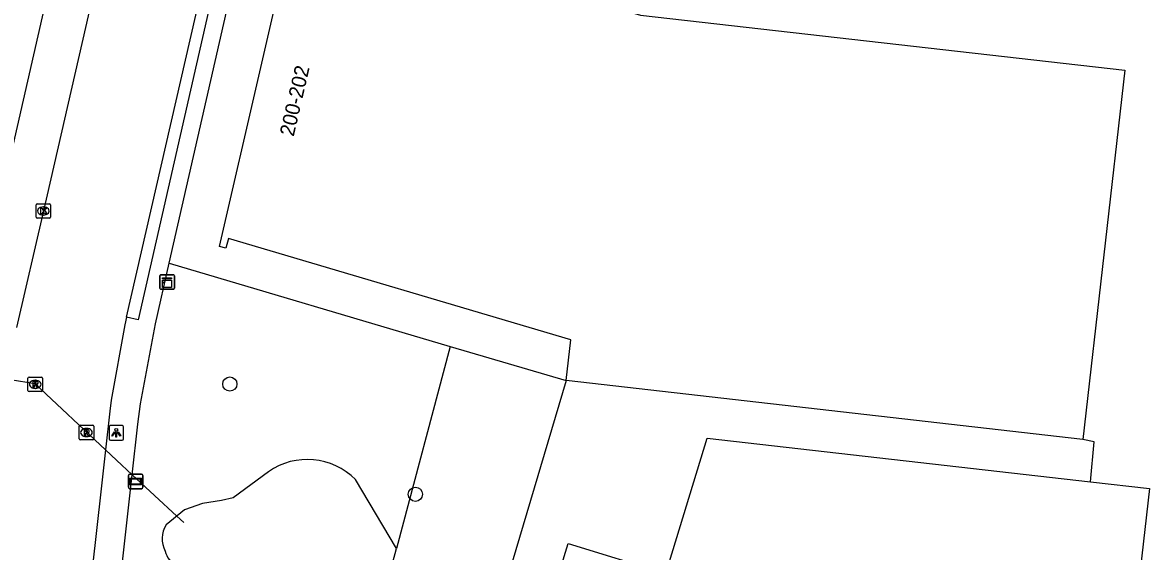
# Model space of a CAD drawing. Extents: x 161389 to 162585, y 388479 to 389761.
# Drawn here: x 162354.5 to 162432, y 388856.1 to 388892.5 of the extents above; entities that cross this region are included whole.
import ezdxf

# ---------------------------------------------------------------- set-up
doc = ezdxf.new("R2010")
doc.units = 0
for name, color, linetype in [('IMGEO_Boom', 7, 'Continuous'), ('IMGEO_Duiker', 7, 'Continuous'), ('IMGEO_Groenvoorziening', 7, 'Continuous'), ('IMGEO_Kast', 7, 'Continuous'), ('IMGEO_Kolk', 7, 'Continuous'), ('IMGEO_Lichtpunt', 7, 'Continuous'), ('IMGEO_Pand', 7, 'Continuous'), ('IMGEO_Pand_nummerreeks', 7, 'Continuous'), ('IMGEO_Rijbaan_lokaal_gesloten', 7, 'Continuous'), ('IMGEO_Rioolput', 7, 'Continuous'), ('IMGEO_Verklikker', 7, 'Continuous'), ('IMGEO_Voetpad_open', 7, 'Continuous')]:
    doc.layers.add(name, color=color, linetype=linetype)

msp = doc.modelspace()

# ---------------------------------------------------------------- linework, layer by layer
at = {"layer": 'IMGEO_Boom'}
for centre in [(162368.753, 388867.635), (162381.503, 388860.065)]:
    msp.add_circle(centre, 0.489, dxfattribs=at)
at = {"layer": 'IMGEO_Duiker'}
msp.add_lwpolyline([(162365.584, 388858.13), (162365.112, 388858.568), (162362.048, 388861.405), (162360.956, 388862.417), (162360.209, 388863.109), (162355.382, 388867.663), (162353.656, 388867.925), (162352.651, 388868.077), (162346.541, 388869.005), (162345.729, 388869.128)], dxfattribs=at)
at = {"layer": 'IMGEO_Groenvoorziening'}
for points in [[(162364.588, 388875.934), (162383.901, 388870.224)], [(162383.901, 388870.224), (162380.214, 388856.331)], [(162383.901, 388870.224), (162391.857, 388867.872)], [(162391.857, 388867.872), (162372.558, 388802.943)], [(162427.905, 388860.918), (162428.16, 388863.668), (162427.372, 388863.825)], [(162371.408, 388861.618), (162368.992, 388859.83), (162368.182, 388859.647), (162366.878, 388859.435), (162365.642, 388859.002), (162364.379, 388857.968)], [(162380.214, 388856.331), (162377.396, 388861.07)], [(162367.141, 388807.636), (162367.935, 388809.448), (162368.059, 388811.153), (162380.214, 388856.331)]]:
    msp.add_lwpolyline(points, dxfattribs=at)
for centre, radius, start, end in [((162374.076, 388857.786), 4.67, 44.69406, 124.84807), ((162365.796, 388857.018), 1.706, 146.16089, 209.96152), ((162365.665, 388856.428), 1.372, 191.02807, 300.39744)]:
    msp.add_arc(centre, radius, start, end, dxfattribs=at)
at = {"layer": 'IMGEO_Kast'}
for p, q in [((162363.94, 388874.224), (162363.94, 388875.065)), ((162363.94, 388875.065), (162363.94, 388874.224)), ((162364.015, 388875.149), (162364.856, 388875.149)), ((162364.856, 388875.149), (162364.015, 388875.149)), ((162364.94, 388875.074), (162364.94, 388874.233)), ((162364.94, 388874.233), (162364.94, 388875.074)), ((162364.865, 388874.149), (162364.024, 388874.149)), ((162364.024, 388874.149), (162364.865, 388874.149))]:
    msp.add_line(p, q, dxfattribs=at)
for points in [[(162364.135, 388874.939), (162364.735, 388874.939), (162364.735, 388874.854), (162364.135, 388874.854), (162364.135, 388874.939)], [(162364.135, 388874.764), (162364.735, 388874.764), (162364.735, 388874.275), (162364.135, 388874.275), (162364.135, 388874.764)]]:
    msp.add_lwpolyline(points, dxfattribs=at)
msp.add_circle((162364.219, 388874.613), 0.0377, dxfattribs=at)
for centre, start, end in [((162364.018, 388875.071), 92.4484, 184.28452), ((162364.018, 388875.071), 92.4484, 184.28452), ((162364.862, 388875.071), 2.4484, 94.28452), ((162364.862, 388875.071), 2.4484, 94.28452), ((162364.018, 388874.227), 182.4484, 274.28452), ((162364.018, 388874.227), 182.4484, 274.28452), ((162364.862, 388874.227), 272.4484, 4.28452), ((162364.862, 388874.227), 272.4484, 4.28452)]:
    msp.add_arc(centre, 0.0779, start, end, dxfattribs=at)
at = {"layer": 'IMGEO_Kolk'}
for p, q in [((162355.434, 388879.098), (162355.434, 388879.95)), ((162355.509, 388880.024), (162356.361, 388880.024)), ((162355.922, 388879.804), (162355.947, 388879.804)), ((162356.435, 388879.95), (162356.435, 388879.098)), ((162356.361, 388879.024), (162355.509, 388879.024)), ((162355.945, 388879.244), (162355.92, 388879.244))]:
    msp.add_line(p, q, dxfattribs=at)
for points in [[(162355.434, 388879.098), (162355.434, 388879.95)], [(162355.509, 388880.024), (162356.361, 388880.024)], [(162355.755, 388879.724), (162355.878, 388879.724), (162355.878, 388879.573), (162356.008, 388879.724), (162356.172, 388879.724), (162356.026, 388879.573), (162356.179, 388879.324), (162356.027, 388879.324), (162355.942, 388879.488), (162355.878, 388879.421), (162355.878, 388879.324), (162355.755, 388879.324), (162355.755, 388879.724)], [(162356.435, 388879.95), (162356.435, 388879.098)], [(162356.361, 388879.024), (162355.509, 388879.024)]]:
    msp.add_lwpolyline(points, dxfattribs=at)
for centre, start, end in [((162355.511, 388879.948), 91.55205, 178.44795), ((162355.511, 388879.948), 91.55205, 178.44795), ((162356.359, 388879.948), 1.55205, 88.44795), ((162356.359, 388879.948), 1.55205, 88.44795), ((162355.511, 388879.1), 181.55205, 268.44795), ((162355.511, 388879.1), 181.55205, 268.44795), ((162356.359, 388879.1), 271.55205, 358.44795), ((162356.359, 388879.1), 271.55205, 358.44795)]:
    msp.add_arc(centre, 0.0765, start, end, dxfattribs=at)
for centre, major_axis, ratio, start_param, end_param in [((162355.921, 388879.524), (-0.387, 0.002), 0.722429, 4.712389, 7.853982), ((162355.946, 388879.524), (-0.39, 0.002), 0.717154, 1.570796, 4.712389)]:
    msp.add_ellipse(centre, major_axis=major_axis, ratio=ratio, start_param=start_param, end_param=end_param, dxfattribs=at)
at = {"layer": 'IMGEO_Lichtpunt'}
for p, q in [((162361.353, 388864.783), (162360.545, 388864.783)), ((162361.353, 388864.783), (162360.545, 388864.783)), ((162360.451, 388864.688), (162360.451, 388863.881)), ((162360.451, 388864.688), (162360.451, 388863.881)), ((162361.447, 388863.881), (162361.447, 388864.688)), ((162361.447, 388863.881), (162361.447, 388864.688)), ((162360.545, 388863.787), (162361.353, 388863.787)), ((162360.545, 388863.787), (162361.353, 388863.787))]:
    msp.add_line(p, q, dxfattribs=at)
for points in [[(162360.825, 388864.352), (162360.864, 388864.324), (162360.676, 388864.062), (162360.638, 388864.089), (162360.825, 388864.352)], [(162360.927, 388864.304), (162360.974, 388864.304), (162360.974, 388863.982), (162360.927, 388863.982), (162360.927, 388864.304)], [(162361.037, 388864.324), (162361.075, 388864.351), (162361.262, 388864.089), (162361.223, 388864.061), (162361.037, 388864.324)]]:
    msp.add_lwpolyline(points, dxfattribs=at)
msp.add_circle((162360.95, 388864.486), 0.0994, dxfattribs=at)
for centre, start, end in [((162360.545, 388864.688), 90, 180), ((162360.545, 388864.688), 90, 180), ((162361.353, 388864.688), 0, 90), ((162361.353, 388864.688), 0, 90), ((162360.545, 388863.881), 180, 270), ((162360.545, 388863.881), 180, 270), ((162361.353, 388863.881), 270, 0), ((162361.353, 388863.881), 270, 360)]:
    msp.add_arc(centre, 0.0946, start, end, dxfattribs=at)
at = {"layer": 'IMGEO_Pand'}
for points in [[(162329.062, 388883.383), (162335.09, 388882.809), (162334.421, 388875.837), (162348.394, 388874.517), (162351.606, 388874.213), (162351.615, 388874.313), (162352.295, 388877.281), (162357.822, 388901.413)], [(162391.857, 388867.872), (162392.177, 388870.683), (162368.656, 388877.64), (162368.47, 388876.966), (162368.037, 388877.085), (162373.582, 388901.101), (162374.02, 388900.974), (162373.932, 388900.514), (162380.594, 388898.564), (162380.7, 388899.012), (162381.135, 388898.887), (162380.807, 388897.743), (162396.969, 388892.972), (162430.252, 388889.19), (162427.372, 388863.825)], [(162427.372, 388863.825), (162391.857, 388867.872)], [(162383.919, 388830.342), (162392.007, 388856.692), (162398.712, 388854.634), (162401.565, 388863.931), (162427.905, 388860.918)], [(162427.905, 388860.918), (162431.951, 388860.46), (162425.867, 388806.95), (162424.566, 388807.108), (162424.267, 388804.656), (162424.078, 388804.678), (162423.978, 388803.864), (162422.022, 388804.102), (162421.644, 388800.836), (162421.982, 388800.802), (162421.939, 388800.373)]]:
    msp.add_lwpolyline(points, dxfattribs=at)
at = {"layer": 'IMGEO_Rijbaan_lokaal_gesloten'}
for points in [[(162364.598, 388917.339), (162355.936, 388879.524), (162354.085, 388871.528)], [(162361.659, 388872.226), (162367.76, 388898.886)], [(162361.659, 388872.226), (162361.541, 388871.709), (162360.606, 388866.537), (162360.509, 388865.779), (162360.209, 388863.109), (162359.887, 388860.235), (162354.707, 388814.075)]]:
    msp.add_lwpolyline(points, dxfattribs=at)
at = {"layer": 'IMGEO_Rioolput'}
for p, q in [((162354.878, 388867.194), (162354.878, 388868.046)), ((162354.953, 388868.12), (162355.805, 388868.12)), ((162355.366, 388867.9), (162355.391, 388867.9)), ((162355.879, 388868.046), (162355.879, 388867.194)), ((162355.805, 388867.12), (162354.953, 388867.12)), ((162355.389, 388867.34), (162355.364, 388867.34)), ((162358.4, 388863.883), (162358.4, 388864.735)), ((162358.475, 388864.809), (162359.327, 388864.809)), ((162359.401, 388864.735), (162359.401, 388863.883)), ((162358.911, 388864.029), (162358.886, 388864.029)), ((162358.888, 388864.589), (162358.913, 388864.589)), ((162359.327, 388863.809), (162358.475, 388863.809))]:
    msp.add_line(p, q, dxfattribs=at)
for points in [[(162354.878, 388867.194), (162354.878, 388868.046)], [(162354.953, 388868.12), (162355.805, 388868.12)], [(162355.467, 388867.818), (162355.215, 388867.82), (162355.215, 388867.42)], [(162355.879, 388868.046), (162355.879, 388867.194)], [(162355.805, 388867.12), (162354.953, 388867.12)], [(162355.215, 388867.42), (162355.339, 388867.42), (162355.339, 388867.582), (162355.35, 388867.582)], [(162355.393, 388867.739), (162355.339, 388867.739), (162355.339, 388867.658)], [(162355.339, 388867.658), (162355.391, 388867.658)], [(162355.397, 388867.553), (162355.468, 388867.42), (162355.608, 388867.42), (162355.543, 388867.546)], [(162358.4, 388863.883), (162358.4, 388864.735)], [(162358.475, 388864.809), (162359.327, 388864.809)], [(162359.401, 388864.735), (162359.401, 388863.883)], [(162358.989, 388864.507), (162358.737, 388864.509), (162358.737, 388864.109)], [(162358.737, 388864.109), (162358.861, 388864.109), (162358.861, 388864.271), (162358.872, 388864.271)], [(162358.915, 388864.428), (162358.861, 388864.428), (162358.861, 388864.347)], [(162358.861, 388864.347), (162358.913, 388864.347)], [(162358.919, 388864.242), (162358.99, 388864.109), (162359.13, 388864.109), (162359.065, 388864.235)], [(162359.327, 388863.809), (162358.475, 388863.809)]]:
    msp.add_lwpolyline(points, dxfattribs=at)
for centre, radius, start, end in [((162354.955, 388868.044), 0.0765, 91.55205, 178.44795), ((162354.955, 388868.044), 0.0765, 91.55205, 178.44795), ((162355.466, 388867.708), 0.109, 350.36119, 89.41601), ((162355.803, 388868.044), 0.0765, 1.55205, 88.44795), ((162355.803, 388868.044), 0.0765, 1.55205, 88.44795), ((162354.955, 388867.196), 0.0765, 181.55205, 268.44795), ((162354.955, 388867.196), 0.0765, 181.55205, 268.44795), ((162355.349, 388867.529), 0.0533, 26.02933, 88.69889), ((162355.375, 388867.847), 0.19, 274.7715, 282.96867), ((162355.399, 388867.643), 0.0964, 77.00612, 93.18647), ((162355.413, 388867.7), 0.0378, 276.66336, 79.67722), ((162355.464, 388867.708), 0.112, 277.58423, 350.98172), ((162355.448, 388867.493), 0.108, 29.51342, 73.79051), ((162355.803, 388867.196), 0.0765, 271.55205, 358.44795), ((162355.803, 388867.196), 0.0765, 271.55205, 358.44795), ((162358.477, 388864.733), 0.0765, 91.55205, 178.44795), ((162358.477, 388864.733), 0.0765, 91.55205, 178.44795), ((162359.325, 388864.733), 0.0765, 1.55205, 88.44795), ((162359.325, 388864.733), 0.0765, 1.55205, 88.44795), ((162358.871, 388864.218), 0.0533, 26.02933, 88.69889), ((162358.897, 388864.536), 0.19, 274.7715, 282.96867), ((162358.921, 388864.332), 0.0964, 77.00612, 93.18647), ((162358.935, 388864.389), 0.0378, 276.66336, 79.67722), ((162358.988, 388864.397), 0.109, 350.36119, 89.41601), ((162358.986, 388864.397), 0.112, 277.58423, 350.98172), ((162358.97, 388864.182), 0.108, 29.51342, 73.79051), ((162358.477, 388863.885), 0.0765, 181.55205, 268.44795), ((162358.477, 388863.885), 0.0765, 181.55205, 268.44795), ((162359.325, 388863.885), 0.0765, 271.55205, 358.44795), ((162359.325, 388863.885), 0.0765, 271.55205, 358.44795)]:
    msp.add_arc(centre, radius, start, end, dxfattribs=at)
for centre, major_axis, ratio, start_param, end_param in [((162355.365, 388867.62), (-0.387, 0.002), 0.722429, 4.712389, 7.853982), ((162355.39, 388867.62), (-0.39, 0.002), 0.717154, 1.570796, 4.712389), ((162358.887, 388864.309), (-0.387, 0.002), 0.722429, 4.712389, 7.853982), ((162358.912, 388864.309), (-0.39, 0.002), 0.717154, 1.570796, 4.712389)]:
    msp.add_ellipse(centre, major_axis=major_axis, ratio=ratio, start_param=start_param, end_param=end_param, dxfattribs=at)
at = {"layer": 'IMGEO_Verklikker'}
for p, q in [((162361.786, 388860.547), (162361.786, 388861.347)), ((162361.786, 388861.347), (162361.786, 388860.547)), ((162361.886, 388861.447), (162362.676, 388861.447)), ((162362.676, 388861.447), (162361.886, 388861.447)), ((162362.776, 388861.347), (162362.776, 388860.547)), ((162362.776, 388860.547), (162362.776, 388861.347)), ((162362.676, 388860.447), (162361.886, 388860.447)), ((162361.886, 388860.447), (162362.676, 388860.447))]:
    msp.add_line(p, q, dxfattribs=at)
for points in [[(162361.887, 388861.179), (162362.675, 388861.179), (162362.675, 388860.715), (162361.887, 388860.715), (162361.887, 388861.179)], [(162361.952, 388861.114), (162361.952, 388860.78), (162362.61, 388860.78), (162362.61, 388861.114), (162361.952, 388861.114)]]:
    msp.add_lwpolyline(points, dxfattribs=at)
for centre, start, end in [((162361.886, 388861.347), 90, 180), ((162361.886, 388861.347), 90, 180), ((162362.676, 388861.347), 0, 90), ((162362.676, 388861.347), 360, 90), ((162361.886, 388860.547), 180, 270), ((162361.886, 388860.547), 180, 270), ((162362.676, 388860.547), 270, 0), ((162362.676, 388860.547), 270, 0)]:
    msp.add_arc(centre, 0.1, start, end, dxfattribs=at)
at = {"layer": 'IMGEO_Voetpad_open'}
for points in [[(162368.533, 388898.709), (162362.453, 388872.044), (162361.659, 388872.226)], [(162364.588, 388875.934), (162369.717, 388898.438)], [(162356.744, 388813.903), (162362.048, 388861.405), (162362.437, 388864.885), (162362.617, 388866.281), (162363.642, 388871.781), (162364.588, 388875.934)]]:
    msp.add_lwpolyline(points, dxfattribs=at)

# ---------------------------------------------------------------- texts
at = {"layer": 'IMGEO_Pand_nummerreeks'}
msp.add_text('200-202', height=1, rotation=76.99894, dxfattribs=at).set_placement((162373.138, 388884.598))

doc.saveas('drawing.dxf')
